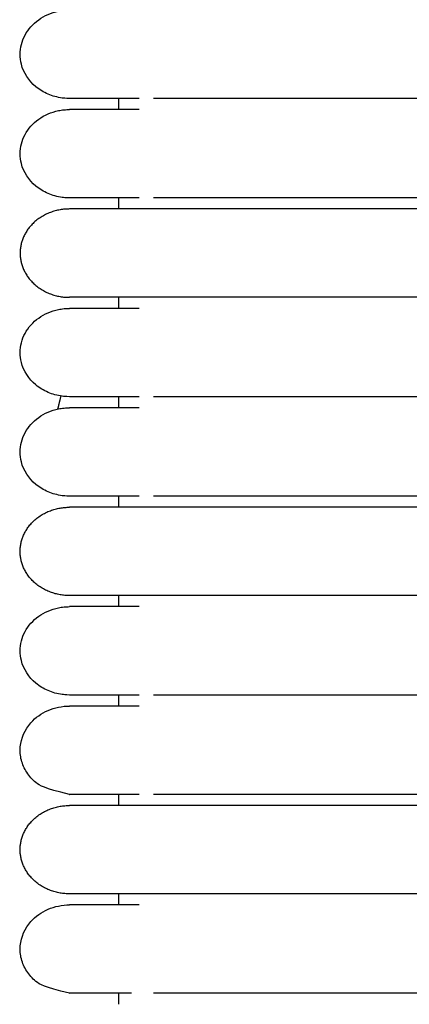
# Model space of a CAD drawing. Header units: millimetres. Extents: x -31695 to -19845, y -5614 to 7253.
# Tile 290 of 432: x -28383 to -28365, y 5368 to 5413. Entities that reach past the tile are written whole.
import ezdxf

# ---------------------------------------------------------------- set-up
doc = ezdxf.new("R2010")
doc.units = ezdxf.units.MM
doc.layers.add('2d', color=7, linetype='Continuous', true_color=0x000000)

msp = doc.modelspace()

# ---------------------------------------------------------------- linework, layer by layer
at = {"layer": '2d', "linetype": 'Continuous', "lineweight": -3}
for points, knots in [([(-28380.493, 5409.228), (-28380.682, 5409.234), (-28380.757, 5409.241), (-28380.831, 5409.251), (-28381.055, 5409.281), (-28381.273, 5409.342), (-28381.477, 5409.429), (-28381.68, 5409.517), (-28381.87, 5409.632), (-28382.035, 5409.77), (-28382.366, 5410.046), (-28382.602, 5410.412), (-28382.703, 5410.806), (-28382.779, 5411.102), (-28382.778, 5411.414), (-28382.703, 5411.71), (-28382.627, 5412.006), (-28382.477, 5412.287), (-28382.265, 5412.524), (-28382.054, 5412.761), (-28381.782, 5412.956), (-28381.476, 5413.087), (-28381.324, 5413.153), (-28381.163, 5413.204), (-28380.997, 5413.237), (-28380.915, 5413.254), (-28380.831, 5413.267), (-28380.705, 5413.28), (-28380.662, 5413.283), (-28380.588, 5413.286), (-28380.525, 5413.288), (-28380.493, 5413.288)], [23.44461, 23.44461, 23.44461, 23.44461, 23.445443, 23.445443, 23.445443, 24.04593, 24.04593, 24.04593, 24.646784, 24.646784, 24.646784, 25.861153, 25.861153, 25.861153, 26.766774, 26.766774, 26.766774, 27.671742, 27.671742, 27.671742, 28.577068, 28.577068, 28.577068, 29.026838, 29.026838, 29.026838, 29.266292, 29.266292, 29.386011, 29.386011, 29.475671, 29.475671, 29.475671, 29.475671]), ([(-28377.298, 5409.228), (-28378.073, 5409.228), (-28378.709, 5409.228), (-28379.203, 5409.228), (-28379.623, 5409.228), (-28379.939, 5409.228), (-28380.152, 5409.228), (-28380.366, 5409.228), (-28380.478, 5409.228), (-28380.493, 5409.228)], [0, 0, 0, 0, 8.585177, 8.585177, 8.585177, 15.830792, 15.830792, 15.830792, 22.971218, 22.971218, 22.971218, 22.971218]), ([(-28364.104, 5409.228), (-28364.332, 5409.228), (-28364.56, 5409.228), (-28364.788, 5409.228), (-28365.016, 5409.228), (-28365.244, 5409.228), (-28365.472, 5409.228), (-28365.7, 5409.228), (-28365.927, 5409.228), (-28366.154, 5409.228), (-28366.38, 5409.228), (-28366.606, 5409.228), (-28366.831, 5409.228), (-28367.056, 5409.228), (-28367.28, 5409.228), (-28367.503, 5409.228), (-28367.726, 5409.228), (-28367.947, 5409.228), (-28368.167, 5409.228), (-28368.386, 5409.228), (-28368.605, 5409.228), (-28368.821, 5409.228), (-28369.037, 5409.228), (-28369.251, 5409.228), (-28369.463, 5409.228), (-28369.676, 5409.228), (-28369.885, 5409.228), (-28370.091, 5409.228), (-28370.297, 5409.228), (-28370.499, 5409.228), (-28370.698, 5409.228), (-28370.896, 5409.228), (-28371.091, 5409.228), (-28371.282, 5409.228), (-28371.474, 5409.228), (-28371.661, 5409.228), (-28371.844, 5409.228), (-28372.028, 5409.228), (-28372.207, 5409.228), (-28372.383, 5409.228), (-28372.558, 5409.228), (-28372.73, 5409.228), (-28372.897, 5409.228), (-28373.064, 5409.228), (-28373.227, 5409.228), (-28373.385, 5409.228), (-28373.465, 5409.228), (-28373.543, 5409.228), (-28373.62, 5409.228), (-28373.697, 5409.228), (-28373.773, 5409.228), (-28373.9, 5409.228), (-28373.918, 5409.228), (-28373.936, 5409.228), (-28374.057, 5409.228), (-28374.127, 5409.228), (-28374.195, 5409.228), (-28374.264, 5409.228), (-28374.298, 5409.228), (-28374.331, 5409.228), (-28374.466, 5409.228), (-28374.499, 5409.228), (-28374.532, 5409.228), (-28374.664, 5409.228), (-28374.697, 5409.228), (-28374.729, 5409.228), (-28374.858, 5409.228), (-28374.89, 5409.228), (-28374.921, 5409.228), (-28375.047, 5409.228), (-28375.172, 5409.228), (-28375.293, 5409.228), (-28375.499, 5409.228), (-28375.528, 5409.228), (-28375.557, 5409.228), (-28375.671, 5409.228), (-28375.685, 5409.228), (-28375.699, 5409.228), (-28375.796, 5409.228), (-28375.81, 5409.228), (-28375.824, 5409.228), (-28375.918, 5409.228), (-28375.972, 5409.228), (-28376.024, 5409.228), (-28376.076, 5409.228), (-28376.128, 5409.228), (-28376.178, 5409.228), (-28376.642, 5409.228)], [0, 0, 0, 0, 0.643928, 0.643928, 0.643928, 1.289128, 1.289128, 1.289128, 1.935518, 1.935518, 1.935518, 2.582963, 2.582963, 2.582963, 3.231361, 3.231361, 3.231361, 3.880623, 3.880623, 3.880623, 4.530658, 4.530658, 4.530658, 5.181453, 5.181453, 5.181453, 5.831305, 5.831305, 5.831305, 6.475141, 6.475141, 6.475141, 7.113315, 7.113315, 7.113315, 7.745862, 7.745862, 7.745862, 8.372719, 8.372719, 8.372719, 8.99377, 8.99377, 8.99377, 9.608761, 9.608761, 9.608761, 9.913903, 9.913903, 9.913903, 10.288798, 10.288798, 10.288798, 10.503687, 10.503687, 10.503687, 10.791934, 10.791934, 10.791934, 11.082119, 11.082119, 11.082119, 11.374186, 11.374186, 11.374186, 11.66809, 11.66809, 11.66809, 11.963787, 11.963787, 11.963787, 12.710624, 12.710624, 12.710624, 13.012326, 13.012326, 13.012326, 13.239697, 13.239697, 13.239697, 13.467996, 13.467996, 13.467996, 13.773828, 13.773828, 13.773828, 14.081303, 14.081303, 14.081303, 14.081303]), ([(-28380.493, 5404.661), (-28380.682, 5404.667), (-28380.757, 5404.674), (-28380.831, 5404.684), (-28381.055, 5404.714), (-28381.273, 5404.774), (-28381.477, 5404.862), (-28381.68, 5404.95), (-28381.87, 5405.065), (-28382.035, 5405.203), (-28382.366, 5405.478), (-28382.602, 5405.844), (-28382.703, 5406.239), (-28382.779, 5406.535), (-28382.778, 5406.847), (-28382.703, 5407.143), (-28382.627, 5407.439), (-28382.477, 5407.719), (-28382.265, 5407.957), (-28382.054, 5408.194), (-28381.782, 5408.388), (-28381.476, 5408.52), (-28381.324, 5408.586), (-28381.163, 5408.636), (-28380.997, 5408.67), (-28380.915, 5408.687), (-28380.831, 5408.7), (-28380.705, 5408.712), (-28380.662, 5408.716), (-28380.588, 5408.719), (-28380.525, 5408.72), (-28380.493, 5408.721)], [23.445591, 23.445591, 23.445591, 23.445591, 23.445769, 23.445769, 23.445769, 24.046224, 24.046224, 24.046224, 24.647045, 24.647045, 24.647045, 25.861349, 25.861349, 25.861349, 26.766921, 26.766921, 26.766921, 27.67184, 27.67184, 27.67184, 28.577117, 28.577117, 28.577117, 29.026862, 29.026862, 29.026862, 29.266303, 29.266303, 29.386016, 29.386016, 29.475733, 29.475733, 29.475733, 29.475733]), ([(-28377.298, 5408.721), (-28378.075, 5408.721), (-28378.711, 5408.721), (-28379.203, 5408.721), (-28379.623, 5408.721), (-28379.938, 5408.721), (-28380.152, 5408.721), (-28380.366, 5408.721), (-28380.477, 5408.721), (-28380.493, 5408.721)], [0, 0, 0, 0, 8.649967, 8.649967, 8.649967, 15.950265, 15.950265, 15.950265, 23.14458, 23.14458, 23.14458, 23.14458]), ([(-28377.298, 5404.661), (-28378.073, 5404.661), (-28378.709, 5404.661), (-28379.203, 5404.661), (-28379.623, 5404.661), (-28379.939, 5404.661), (-28380.152, 5404.661), (-28380.366, 5404.661), (-28380.478, 5404.661), (-28380.493, 5404.661)], [0, 0, 0, 0, 8.585177, 8.585177, 8.585177, 15.830793, 15.830793, 15.830793, 22.971219, 22.971219, 22.971219, 22.971219]), ([(-28364.104, 5404.661), (-28364.33, 5404.661), (-28364.563, 5404.661), (-28364.789, 5404.661), (-28365.017, 5404.661), (-28365.245, 5404.661), (-28365.473, 5404.661), (-28365.7, 5404.661), (-28365.928, 5404.661), (-28366.155, 5404.661), (-28366.381, 5404.661), (-28366.607, 5404.661), (-28366.832, 5404.661), (-28367.058, 5404.661), (-28367.282, 5404.661), (-28367.504, 5404.661), (-28367.727, 5404.661), (-28367.949, 5404.661), (-28368.168, 5404.661), (-28368.388, 5404.661), (-28368.606, 5404.661), (-28368.823, 5404.661), (-28369.039, 5404.661), (-28369.254, 5404.661), (-28369.466, 5404.661), (-28369.679, 5404.661), (-28369.888, 5404.661), (-28370.094, 5404.661), (-28370.299, 5404.661), (-28370.502, 5404.661), (-28370.7, 5404.661), (-28370.899, 5404.661), (-28371.094, 5404.661), (-28371.285, 5404.661), (-28371.477, 5404.661), (-28371.664, 5404.661), (-28371.848, 5404.661), (-28372.031, 5404.661), (-28372.211, 5404.661), (-28372.386, 5404.661), (-28372.562, 5404.661), (-28372.733, 5404.661), (-28372.9, 5404.661), (-28372.984, 5404.661), (-28373.067, 5404.661), (-28373.148, 5404.661), (-28373.23, 5404.661), (-28373.31, 5404.661), (-28373.389, 5404.661), (-28373.548, 5404.661), (-28373.702, 5404.661), (-28373.957, 5404.661), (-28373.992, 5404.661), (-28374.027, 5404.661), (-28374.165, 5404.661), (-28374.199, 5404.661), (-28374.234, 5404.661), (-28374.344, 5404.661), (-28374.352, 5404.661), (-28374.361, 5404.661), (-28374.47, 5404.661), (-28374.537, 5404.661), (-28374.603, 5404.661), (-28374.668, 5404.661), (-28374.734, 5404.661), (-28374.798, 5404.661), (-28374.91, 5404.661), (-28374.926, 5404.661), (-28374.942, 5404.661), (-28375.052, 5404.661), (-28375.114, 5404.661), (-28375.176, 5404.661), (-28375.236, 5404.661), (-28375.297, 5404.661), (-28375.357, 5404.661), (-28375.504, 5404.661), (-28375.533, 5404.661), (-28375.562, 5404.661), (-28375.676, 5404.661), (-28375.69, 5404.661), (-28375.704, 5404.661), (-28375.801, 5404.661), (-28375.808, 5404.661), (-28375.815, 5404.661), (-28375.923, 5404.661), (-28375.977, 5404.661), (-28376.029, 5404.661), (-28376.081, 5404.661), (-28376.132, 5404.661), (-28376.183, 5404.661), (-28376.645, 5404.661)], [0, 0, 0, 0, 0.643982, 0.643982, 0.643982, 1.289239, 1.289239, 1.289239, 1.935675, 1.935675, 1.935675, 2.583174, 2.583174, 2.583174, 3.231626, 3.231626, 3.231626, 3.880936, 3.880936, 3.880936, 4.531032, 4.531032, 4.531032, 5.18189, 5.18189, 5.18189, 5.831805, 5.831805, 5.831805, 6.475705, 6.475705, 6.475705, 7.113928, 7.113928, 7.113928, 7.746533, 7.746533, 7.746533, 8.373449, 8.373449, 8.373449, 8.994549, 8.994549, 8.994549, 9.302829, 9.302829, 9.302829, 9.609569, 9.609569, 9.609569, 10.361203, 10.361203, 10.361203, 10.648483, 10.648483, 10.648483, 10.901463, 10.901463, 10.901463, 11.083061, 11.083061, 11.083061, 11.375145, 11.375145, 11.375145, 11.742826, 11.742826, 11.742826, 11.964775, 11.964775, 11.964775, 12.26224, 12.26224, 12.26224, 12.711655, 12.711655, 12.711655, 13.013372, 13.013372, 13.013372, 13.240753, 13.240753, 13.240753, 13.469063, 13.469063, 13.469063, 13.774914, 13.774914, 13.774914, 14.082408, 14.082408, 14.082408, 14.082408]), ([(-28380.493, 5395.526), (-28380.682, 5395.532), (-28380.757, 5395.539), (-28380.831, 5395.549), (-28381.055, 5395.579), (-28381.273, 5395.64), (-28381.477, 5395.727), (-28381.68, 5395.815), (-28381.87, 5395.93), (-28382.035, 5396.068), (-28382.366, 5396.343), (-28382.602, 5396.71), (-28382.703, 5397.104), (-28382.779, 5397.4), (-28382.778, 5397.712), (-28382.703, 5398.008), (-28382.627, 5398.304), (-28382.477, 5398.585), (-28382.265, 5398.822), (-28382.054, 5399.059), (-28381.782, 5399.253), (-28381.476, 5399.385), (-28381.324, 5399.451), (-28381.163, 5399.502), (-28380.997, 5399.535), (-28380.915, 5399.552), (-28380.831, 5399.565), (-28380.705, 5399.578), (-28380.662, 5399.581), (-28380.588, 5399.584), (-28380.525, 5399.585), (-28380.493, 5399.586)], [23.445542, 23.445542, 23.445542, 23.445542, 23.445752, 23.445752, 23.445752, 24.046209, 24.046209, 24.046209, 24.647032, 24.647032, 24.647032, 25.861339, 25.861339, 25.861339, 26.766913, 26.766913, 26.766913, 27.671835, 27.671835, 27.671835, 28.577115, 28.577115, 28.577115, 29.026861, 29.026861, 29.026861, 29.266302, 29.266302, 29.386016, 29.386016, 29.475733, 29.475733, 29.475733, 29.475733]), ([(-28377.298, 5399.586), (-28378.075, 5399.586), (-28378.711, 5399.586), (-28379.203, 5399.586), (-28379.623, 5399.586), (-28379.938, 5399.586), (-28380.152, 5399.586), (-28380.366, 5399.586), (-28380.477, 5399.586), (-28380.493, 5399.586)], [0, 0, 0, 0, 8.649967, 8.649967, 8.649967, 15.950265, 15.950265, 15.950265, 23.14458, 23.14458, 23.14458, 23.14458]), ([(-28377.298, 5395.526), (-28378.073, 5395.526), (-28378.709, 5395.526), (-28379.203, 5395.526), (-28379.623, 5395.526), (-28379.939, 5395.526), (-28380.152, 5395.526), (-28380.366, 5395.526), (-28380.478, 5395.526), (-28380.493, 5395.526)], [0, 0, 0, 0, 8.585178, 8.585178, 8.585178, 15.830794, 15.830794, 15.830794, 22.971221, 22.971221, 22.971221, 22.971221]), ([(-28364.104, 5395.526), (-28364.33, 5395.526), (-28364.563, 5395.526), (-28364.789, 5395.526), (-28365.017, 5395.526), (-28365.245, 5395.526), (-28365.473, 5395.526), (-28365.7, 5395.526), (-28365.928, 5395.526), (-28366.155, 5395.526), (-28366.381, 5395.526), (-28366.607, 5395.526), (-28366.832, 5395.526), (-28367.058, 5395.526), (-28367.282, 5395.526), (-28367.504, 5395.526), (-28367.727, 5395.526), (-28367.949, 5395.526), (-28368.168, 5395.526), (-28368.388, 5395.526), (-28368.606, 5395.526), (-28368.823, 5395.526), (-28369.039, 5395.526), (-28369.254, 5395.526), (-28369.466, 5395.526), (-28369.678, 5395.526), (-28369.887, 5395.526), (-28370.094, 5395.526), (-28370.299, 5395.526), (-28370.502, 5395.526), (-28370.7, 5395.526), (-28370.899, 5395.526), (-28371.094, 5395.526), (-28371.285, 5395.526), (-28371.476, 5395.526), (-28371.663, 5395.526), (-28371.848, 5395.526), (-28372.031, 5395.526), (-28372.211, 5395.526), (-28372.386, 5395.526), (-28372.562, 5395.526), (-28372.733, 5395.526), (-28372.9, 5395.526), (-28372.984, 5395.526), (-28373.067, 5395.526), (-28373.148, 5395.526), (-28373.229, 5395.526), (-28373.31, 5395.526), (-28373.389, 5395.526), (-28373.547, 5395.526), (-28373.701, 5395.526), (-28373.957, 5395.526), (-28373.992, 5395.526), (-28374.027, 5395.526), (-28374.165, 5395.526), (-28374.199, 5395.526), (-28374.234, 5395.526), (-28374.344, 5395.526), (-28374.352, 5395.526), (-28374.361, 5395.526), (-28374.47, 5395.526), (-28374.537, 5395.526), (-28374.603, 5395.526), (-28374.668, 5395.526), (-28374.734, 5395.526), (-28374.798, 5395.526), (-28374.91, 5395.526), (-28374.926, 5395.526), (-28374.942, 5395.526), (-28375.052, 5395.526), (-28375.114, 5395.526), (-28375.176, 5395.526), (-28375.236, 5395.526), (-28375.297, 5395.526), (-28375.357, 5395.526), (-28375.504, 5395.526), (-28375.533, 5395.526), (-28375.562, 5395.526), (-28375.676, 5395.526), (-28375.69, 5395.526), (-28375.704, 5395.526), (-28375.801, 5395.526), (-28375.808, 5395.526), (-28375.815, 5395.526), (-28375.923, 5395.526), (-28375.977, 5395.526), (-28376.029, 5395.526), (-28376.081, 5395.526), (-28376.132, 5395.526), (-28376.183, 5395.526), (-28376.645, 5395.526)], [0, 0, 0, 0, 0.643982, 0.643982, 0.643982, 1.289239, 1.289239, 1.289239, 1.935675, 1.935675, 1.935675, 2.583174, 2.583174, 2.583174, 3.231625, 3.231625, 3.231625, 3.880936, 3.880936, 3.880936, 4.531032, 4.531032, 4.531032, 5.18189, 5.18189, 5.18189, 5.831805, 5.831805, 5.831805, 6.475705, 6.475705, 6.475705, 7.113928, 7.113928, 7.113928, 7.746533, 7.746533, 7.746533, 8.373448, 8.373448, 8.373448, 8.994549, 8.994549, 8.994549, 9.302829, 9.302829, 9.302829, 9.609569, 9.609569, 9.609569, 10.361203, 10.361203, 10.361203, 10.648483, 10.648483, 10.648483, 10.901462, 10.901462, 10.901462, 11.083061, 11.083061, 11.083061, 11.375145, 11.375145, 11.375145, 11.742825, 11.742825, 11.742825, 11.964774, 11.964774, 11.964774, 12.26224, 12.26224, 12.26224, 12.711655, 12.711655, 12.711655, 13.013372, 13.013372, 13.013372, 13.240752, 13.240752, 13.240752, 13.469063, 13.469063, 13.469063, 13.774913, 13.774913, 13.774913, 14.082408, 14.082408, 14.082408, 14.082408]), ([(-28380.493, 5390.959), (-28380.682, 5390.965), (-28380.757, 5390.972), (-28380.831, 5390.982), (-28381.055, 5391.012), (-28381.273, 5391.072), (-28381.477, 5391.16), (-28381.68, 5391.248), (-28381.87, 5391.363), (-28382.035, 5391.501), (-28382.366, 5391.776), (-28382.602, 5392.142), (-28382.703, 5392.537), (-28382.779, 5392.833), (-28382.778, 5393.145), (-28382.703, 5393.441), (-28382.627, 5393.737), (-28382.477, 5394.017), (-28382.265, 5394.255), (-28382.054, 5394.492), (-28381.782, 5394.686), (-28381.476, 5394.818), (-28381.324, 5394.884), (-28381.163, 5394.934), (-28380.997, 5394.968), (-28380.915, 5394.985), (-28380.831, 5394.998), (-28380.705, 5395.01), (-28380.662, 5395.014), (-28380.588, 5395.017), (-28380.525, 5395.018), (-28380.493, 5395.019)], [23.445449, 23.445449, 23.445449, 23.445449, 23.445721, 23.445721, 23.445721, 24.046181, 24.046181, 24.046181, 24.647007, 24.647007, 24.647007, 25.86132, 25.86132, 25.86132, 26.766899, 26.766899, 26.766899, 27.671825, 27.671825, 27.671825, 28.57711, 28.57711, 28.57711, 29.026858, 29.026858, 29.026858, 29.266301, 29.266301, 29.386015, 29.386015, 29.475734, 29.475734, 29.475734, 29.475734]), ([(-28377.298, 5395.019), (-28378.075, 5395.019), (-28378.711, 5395.019), (-28379.203, 5395.019), (-28379.623, 5395.019), (-28379.938, 5395.019), (-28380.152, 5395.019), (-28380.366, 5395.019), (-28380.477, 5395.019), (-28380.493, 5395.019)], [0, 0, 0, 0, 8.649967, 8.649967, 8.649967, 15.950265, 15.950265, 15.950265, 23.14458, 23.14458, 23.14458, 23.14458]), ([(-28377.298, 5390.959), (-28378.073, 5390.959), (-28378.709, 5390.959), (-28379.203, 5390.959), (-28379.623, 5390.959), (-28379.939, 5390.959), (-28380.152, 5390.959), (-28380.366, 5390.959), (-28380.478, 5390.959), (-28380.493, 5390.959)], [0, 0, 0, 0, 8.585178, 8.585178, 8.585178, 15.830794, 15.830794, 15.830794, 22.971222, 22.971222, 22.971222, 22.971222]), ([(-28364.104, 5390.959), (-28364.33, 5390.959), (-28364.563, 5390.959), (-28364.789, 5390.959), (-28365.017, 5390.959), (-28365.245, 5390.959), (-28365.473, 5390.959), (-28365.7, 5390.959), (-28365.928, 5390.959), (-28366.155, 5390.959), (-28366.381, 5390.959), (-28366.607, 5390.959), (-28366.832, 5390.959), (-28367.058, 5390.959), (-28367.282, 5390.959), (-28367.504, 5390.959), (-28367.727, 5390.959), (-28367.949, 5390.959), (-28368.168, 5390.959), (-28368.388, 5390.959), (-28368.607, 5390.959), (-28368.823, 5390.959), (-28369.039, 5390.959), (-28369.254, 5390.959), (-28369.466, 5390.959), (-28369.678, 5390.959), (-28369.887, 5390.959), (-28370.094, 5390.959), (-28370.299, 5390.959), (-28370.502, 5390.959), (-28370.7, 5390.959), (-28370.899, 5390.959), (-28371.094, 5390.959), (-28371.285, 5390.959), (-28371.476, 5390.959), (-28371.663, 5390.959), (-28371.848, 5390.959), (-28372.031, 5390.959), (-28372.211, 5390.959), (-28372.386, 5390.959), (-28372.562, 5390.959), (-28372.733, 5390.959), (-28372.9, 5390.959), (-28372.984, 5390.959), (-28373.066, 5390.959), (-28373.148, 5390.959), (-28373.229, 5390.959), (-28373.31, 5390.959), (-28373.389, 5390.959), (-28373.547, 5390.959), (-28373.701, 5390.959), (-28373.957, 5390.959), (-28373.992, 5390.959), (-28374.027, 5390.959), (-28374.165, 5390.959), (-28374.2, 5390.959), (-28374.234, 5390.959), (-28374.344, 5390.959), (-28374.352, 5390.959), (-28374.361, 5390.959), (-28374.47, 5390.959), (-28374.537, 5390.959), (-28374.603, 5390.959), (-28374.668, 5390.959), (-28374.734, 5390.959), (-28374.798, 5390.959), (-28374.91, 5390.959), (-28374.926, 5390.959), (-28374.942, 5390.959), (-28375.052, 5390.959), (-28375.114, 5390.959), (-28375.176, 5390.959), (-28375.236, 5390.959), (-28375.297, 5390.959), (-28375.357, 5390.959), (-28375.504, 5390.959), (-28375.533, 5390.959), (-28375.562, 5390.959), (-28375.676, 5390.959), (-28375.69, 5390.959), (-28375.704, 5390.959), (-28375.801, 5390.959), (-28375.808, 5390.959), (-28375.815, 5390.959), (-28375.923, 5390.959), (-28375.977, 5390.959), (-28376.029, 5390.959), (-28376.081, 5390.959), (-28376.132, 5390.959), (-28376.183, 5390.959), (-28376.645, 5390.959)], [0, 0, 0, 0, 0.643982, 0.643982, 0.643982, 1.289239, 1.289239, 1.289239, 1.935675, 1.935675, 1.935675, 2.583174, 2.583174, 2.583174, 3.231626, 3.231626, 3.231626, 3.880937, 3.880937, 3.880937, 4.531033, 4.531033, 4.531033, 5.181891, 5.181891, 5.181891, 5.831806, 5.831806, 5.831806, 6.475706, 6.475706, 6.475706, 7.113929, 7.113929, 7.113929, 7.746534, 7.746534, 7.746534, 8.37345, 8.37345, 8.37345, 8.99455, 8.99455, 8.99455, 9.30283, 9.30283, 9.30283, 9.609571, 9.609571, 9.609571, 10.361205, 10.361205, 10.361205, 10.648484, 10.648484, 10.648484, 10.901464, 10.901464, 10.901464, 11.083063, 11.083063, 11.083063, 11.375146, 11.375146, 11.375146, 11.742827, 11.742827, 11.742827, 11.964776, 11.964776, 11.964776, 12.262241, 12.262241, 12.262241, 12.711657, 12.711657, 12.711657, 13.013374, 13.013374, 13.013374, 13.240754, 13.240754, 13.240754, 13.469064, 13.469064, 13.469064, 13.774915, 13.774915, 13.774915, 14.08241, 14.08241, 14.08241, 14.08241]), ([(-28380.493, 5381.824), (-28380.682, 5381.83), (-28380.757, 5381.837), (-28380.831, 5381.847), (-28381.055, 5381.877), (-28381.273, 5381.938), (-28381.477, 5382.025), (-28381.68, 5382.113), (-28381.87, 5382.228), (-28382.035, 5382.366), (-28382.366, 5382.641), (-28382.602, 5383.008), (-28382.703, 5383.402), (-28382.779, 5383.698), (-28382.778, 5384.01), (-28382.703, 5384.306), (-28382.627, 5384.602), (-28382.477, 5384.883), (-28382.265, 5385.12), (-28382.054, 5385.357), (-28381.782, 5385.551), (-28381.476, 5385.683), (-28381.324, 5385.749), (-28381.163, 5385.799), (-28380.997, 5385.833), (-28380.915, 5385.85), (-28380.831, 5385.863), (-28380.705, 5385.876), (-28380.662, 5385.879), (-28380.588, 5385.882), (-28380.525, 5385.883), (-28380.493, 5385.884)], [22.984213, 22.984213, 22.984213, 22.984213, 23.191801, 23.191801, 23.191801, 23.815965, 23.815965, 23.815965, 24.44051, 24.44051, 24.44051, 25.70276, 25.70276, 25.70276, 26.644088, 26.644088, 26.644088, 27.584738, 27.584738, 27.584738, 28.52576, 28.52576, 28.52576, 28.993263, 28.993263, 28.993263, 29.242158, 29.242158, 29.366598, 29.366598, 29.459858, 29.459858, 29.459858, 29.459858]), ([(-28377.298, 5385.884), (-28378.075, 5385.884), (-28378.711, 5385.884), (-28379.203, 5385.884), (-28379.623, 5385.884), (-28379.938, 5385.884), (-28380.152, 5385.884), (-28380.366, 5385.884), (-28380.477, 5385.884), (-28380.493, 5385.884)], [0, 0, 0, 0, 8.649967, 8.649967, 8.649967, 15.950265, 15.950265, 15.950265, 23.14458, 23.14458, 23.14458, 23.14458]), ([(-28377.298, 5381.824), (-28378.073, 5381.824), (-28378.709, 5381.824), (-28379.203, 5381.824), (-28379.623, 5381.824), (-28379.939, 5381.824), (-28380.152, 5381.824), (-28380.366, 5381.824), (-28380.478, 5381.824), (-28380.493, 5381.824)], [0, 0, 0, 0, 8.585179, 8.585179, 8.585179, 15.830796, 15.830796, 15.830796, 22.971224, 22.971224, 22.971224, 22.971224]), ([(-28364.104, 5381.824), (-28364.33, 5381.824), (-28364.563, 5381.824), (-28364.789, 5381.824), (-28365.017, 5381.824), (-28365.245, 5381.824), (-28365.473, 5381.824), (-28365.7, 5381.824), (-28365.928, 5381.824), (-28366.155, 5381.824), (-28366.381, 5381.824), (-28366.607, 5381.824), (-28366.832, 5381.824), (-28367.058, 5381.824), (-28367.282, 5381.824), (-28367.504, 5381.824), (-28367.727, 5381.824), (-28367.949, 5381.824), (-28368.168, 5381.824), (-28368.388, 5381.824), (-28368.606, 5381.824), (-28368.823, 5381.824), (-28369.039, 5381.824), (-28369.254, 5381.824), (-28369.466, 5381.824), (-28369.678, 5381.824), (-28369.887, 5381.824), (-28370.094, 5381.824), (-28370.299, 5381.824), (-28370.502, 5381.824), (-28370.7, 5381.824), (-28370.899, 5381.824), (-28371.094, 5381.824), (-28371.285, 5381.824), (-28371.476, 5381.824), (-28371.663, 5381.824), (-28371.848, 5381.824), (-28372.031, 5381.824), (-28372.211, 5381.824), (-28372.386, 5381.824), (-28372.561, 5381.824), (-28372.732, 5381.824), (-28372.9, 5381.824), (-28373.067, 5381.824), (-28373.23, 5381.824), (-28373.389, 5381.824), (-28373.468, 5381.824), (-28373.547, 5381.824), (-28373.624, 5381.824), (-28373.701, 5381.824), (-28373.777, 5381.824), (-28373.957, 5381.824), (-28373.992, 5381.824), (-28374.027, 5381.824), (-28374.165, 5381.824), (-28374.199, 5381.824), (-28374.234, 5381.824), (-28374.319, 5381.824), (-28374.336, 5381.824), (-28374.352, 5381.824), (-28374.47, 5381.824), (-28374.503, 5381.824), (-28374.537, 5381.824), (-28374.668, 5381.824), (-28374.734, 5381.824), (-28374.798, 5381.824), (-28374.91, 5381.824), (-28374.926, 5381.824), (-28374.942, 5381.824), (-28375.052, 5381.824), (-28375.114, 5381.824), (-28375.176, 5381.824), (-28375.236, 5381.824), (-28375.297, 5381.824), (-28375.357, 5381.824), (-28375.504, 5381.824), (-28375.533, 5381.824), (-28375.562, 5381.824), (-28375.676, 5381.824), (-28375.69, 5381.824), (-28375.704, 5381.824), (-28375.801, 5381.824), (-28375.808, 5381.824), (-28375.815, 5381.824), (-28375.923, 5381.824), (-28375.977, 5381.824), (-28376.029, 5381.824), (-28376.081, 5381.824), (-28376.132, 5381.824), (-28376.183, 5381.824), (-28376.645, 5381.824)], [0, 0, 0, 0, 0.643982, 0.643982, 0.643982, 1.289239, 1.289239, 1.289239, 1.935675, 1.935675, 1.935675, 2.583174, 2.583174, 2.583174, 3.231626, 3.231626, 3.231626, 3.880937, 3.880937, 3.880937, 4.531033, 4.531033, 4.531033, 5.181891, 5.181891, 5.181891, 5.831806, 5.831806, 5.831806, 6.475706, 6.475706, 6.475706, 7.113929, 7.113929, 7.113929, 7.746534, 7.746534, 7.746534, 8.37345, 8.37345, 8.37345, 8.99455, 8.99455, 8.99455, 9.609605, 9.609605, 9.609605, 9.914769, 9.914769, 9.914769, 10.361204, 10.361204, 10.361204, 10.648484, 10.648484, 10.648484, 10.865233, 10.865233, 10.865233, 11.083062, 11.083062, 11.083062, 11.375144, 11.375144, 11.375144, 11.742824, 11.742824, 11.742824, 11.964773, 11.964773, 11.964773, 12.262238, 12.262238, 12.262238, 12.711654, 12.711654, 12.711654, 13.013371, 13.013371, 13.013371, 13.240751, 13.240751, 13.240751, 13.469061, 13.469061, 13.469061, 13.774912, 13.774912, 13.774912, 14.082406, 14.082406, 14.082406, 14.082406]), ([(-28380.488, 5377.257), (-28381.68, 5377.545), (-28381.869, 5377.661), (-28382.035, 5377.799), (-28382.2, 5377.936), (-28382.343, 5378.096), (-28382.456, 5378.272), (-28382.569, 5378.447), (-28382.652, 5378.638), (-28382.703, 5378.835), (-28382.753, 5379.032), (-28382.771, 5379.237), (-28382.754, 5379.439), (-28382.72, 5379.842), (-28382.547, 5380.236), (-28382.266, 5380.553), (-28382.054, 5380.79), (-28381.782, 5380.984), (-28381.476, 5381.116), (-28381.171, 5381.247), (-28380.832, 5381.317), (-28380.493, 5381.317)], [27.520765, 27.520765, 27.520765, 27.520765, 29.220799, 29.220799, 29.220799, 30.919981, 30.919981, 30.919981, 32.619451, 32.619451, 32.619451, 34.31973, 34.31973, 34.31973, 37.755656, 37.755656, 37.755656, 40.317792, 40.317792, 40.317792, 42.878079, 42.878079, 42.878079, 42.878079]), ([(-28377.298, 5381.317), (-28378.075, 5381.317), (-28378.711, 5381.317), (-28379.203, 5381.317), (-28379.623, 5381.317), (-28379.939, 5381.317), (-28380.152, 5381.317), (-28380.366, 5381.317), (-28380.478, 5381.317), (-28380.493, 5381.317)], [0, 0, 0, 0, 8.64999, 8.64999, 8.64999, 15.950307, 15.950307, 15.950307, 23.144641, 23.144641, 23.144641, 23.144641]), ([(-28377.299, 5377.257), (-28378.073, 5377.257), (-28378.707, 5377.257), (-28379.198, 5377.257), (-28379.617, 5377.257), (-28379.933, 5377.257), (-28380.147, 5377.257), (-28380.361, 5377.257), (-28380.472, 5377.257), (-28380.487, 5377.257)], [0.021127, 0.021127, 0.021127, 0.021127, 8.582814, 8.582814, 8.582814, 15.826694, 15.826694, 15.826694, 22.965409, 22.965409, 22.965409, 22.965409]), ([(-28364.104, 5377.257), (-28364.33, 5377.257), (-28364.563, 5377.257), (-28364.789, 5377.257), (-28365.017, 5377.257), (-28365.245, 5377.257), (-28365.473, 5377.257), (-28365.7, 5377.257), (-28365.928, 5377.257), (-28366.155, 5377.257), (-28366.381, 5377.257), (-28366.607, 5377.257), (-28366.832, 5377.257), (-28367.058, 5377.257), (-28367.282, 5377.257), (-28367.504, 5377.257), (-28367.727, 5377.257), (-28367.949, 5377.257), (-28368.168, 5377.257), (-28368.388, 5377.257), (-28368.606, 5377.257), (-28368.823, 5377.257), (-28369.039, 5377.257), (-28369.254, 5377.257), (-28369.466, 5377.257), (-28369.679, 5377.257), (-28369.888, 5377.257), (-28370.094, 5377.257), (-28370.299, 5377.257), (-28370.502, 5377.257), (-28370.7, 5377.257), (-28370.899, 5377.257), (-28371.094, 5377.257), (-28371.285, 5377.257), (-28371.477, 5377.257), (-28371.664, 5377.257), (-28371.848, 5377.257), (-28372.031, 5377.257), (-28372.211, 5377.257), (-28372.386, 5377.257), (-28372.562, 5377.257), (-28372.733, 5377.257), (-28372.9, 5377.257), (-28373.068, 5377.257), (-28373.231, 5377.257), (-28373.389, 5377.257), (-28373.468, 5377.257), (-28373.547, 5377.257), (-28373.624, 5377.257), (-28373.701, 5377.257), (-28373.777, 5377.257), (-28373.957, 5377.257), (-28373.992, 5377.257), (-28374.027, 5377.257), (-28374.165, 5377.257), (-28374.199, 5377.257), (-28374.234, 5377.257), (-28374.319, 5377.257), (-28374.336, 5377.257), (-28374.352, 5377.257), (-28374.47, 5377.257), (-28374.503, 5377.257), (-28374.537, 5377.257), (-28374.668, 5377.257), (-28374.734, 5377.257), (-28374.798, 5377.257), (-28374.91, 5377.257), (-28374.926, 5377.257), (-28374.942, 5377.257), (-28375.052, 5377.257), (-28375.114, 5377.257), (-28375.176, 5377.257), (-28375.236, 5377.257), (-28375.297, 5377.257), (-28375.357, 5377.257), (-28375.504, 5377.257), (-28375.533, 5377.257), (-28375.562, 5377.257), (-28375.676, 5377.257), (-28375.69, 5377.257), (-28375.704, 5377.257), (-28375.801, 5377.257), (-28375.808, 5377.257), (-28375.815, 5377.257), (-28375.923, 5377.257), (-28375.977, 5377.257), (-28376.029, 5377.257), (-28376.081, 5377.257), (-28376.132, 5377.257), (-28376.183, 5377.257), (-28376.645, 5377.257)], [0, 0, 0, 0, 0.643982, 0.643982, 0.643982, 1.289239, 1.289239, 1.289239, 1.935675, 1.935675, 1.935675, 2.583174, 2.583174, 2.583174, 3.231626, 3.231626, 3.231626, 3.880936, 3.880936, 3.880936, 4.531033, 4.531033, 4.531033, 5.181891, 5.181891, 5.181891, 5.831806, 5.831806, 5.831806, 6.475706, 6.475706, 6.475706, 7.113929, 7.113929, 7.113929, 7.746534, 7.746534, 7.746534, 8.373449, 8.373449, 8.373449, 8.994549, 8.994549, 8.994549, 9.609605, 9.609605, 9.609605, 9.914768, 9.914768, 9.914768, 10.361203, 10.361203, 10.361203, 10.648483, 10.648483, 10.648483, 10.865232, 10.865232, 10.865232, 11.083062, 11.083062, 11.083062, 11.375144, 11.375144, 11.375144, 11.742824, 11.742824, 11.742824, 11.964773, 11.964773, 11.964773, 12.262238, 12.262238, 12.262238, 12.711653, 12.711653, 12.711653, 13.01337, 13.01337, 13.01337, 13.240751, 13.240751, 13.240751, 13.469061, 13.469061, 13.469061, 13.774912, 13.774912, 13.774912, 14.082406, 14.082406, 14.082406, 14.082406]), ([(-28380.488, 5368.122), (-28381.68, 5368.41), (-28381.869, 5368.526), (-28382.035, 5368.664), (-28382.2, 5368.802), (-28382.343, 5368.961), (-28382.456, 5369.137), (-28382.569, 5369.312), (-28382.652, 5369.503), (-28382.703, 5369.7), (-28382.753, 5369.898), (-28382.771, 5370.102), (-28382.754, 5370.304), (-28382.72, 5370.707), (-28382.547, 5371.101), (-28382.266, 5371.418), (-28382.054, 5371.655), (-28381.782, 5371.849), (-28381.476, 5371.981), (-28381.171, 5372.113), (-28380.832, 5372.182), (-28380.493, 5372.182)], [27.520766, 27.520766, 27.520766, 27.520766, 29.2208, 29.2208, 29.2208, 30.919981, 30.919981, 30.919981, 32.619451, 32.619451, 32.619451, 34.31973, 34.31973, 34.31973, 37.755656, 37.755656, 37.755656, 40.317792, 40.317792, 40.317792, 42.878079, 42.878079, 42.878079, 42.878079]), ([(-28377.298, 5372.182), (-28378.075, 5372.182), (-28378.711, 5372.182), (-28379.203, 5372.182), (-28379.623, 5372.182), (-28379.939, 5372.182), (-28380.152, 5372.182), (-28380.366, 5372.182), (-28380.478, 5372.182), (-28380.493, 5372.182)], [0, 0, 0, 0, 8.64999, 8.64999, 8.64999, 15.950307, 15.950307, 15.950307, 23.144641, 23.144641, 23.144641, 23.144641]), ([(-28377.644, 5368.122), (-28378.264, 5368.122), (-28378.782, 5368.122), (-28379.198, 5368.122), (-28379.617, 5368.122), (-28379.933, 5368.122), (-28380.147, 5368.122), (-28380.361, 5368.122), (-28380.472, 5368.122), (-28380.487, 5368.122)], [1.313065, 1.313065, 1.313065, 1.313065, 8.570473, 8.570473, 8.570473, 15.820569, 15.820569, 15.820569, 22.96541, 22.96541, 22.96541, 22.96541]), ([(-28364.104, 5368.122), (-28364.33, 5368.122), (-28364.563, 5368.122), (-28364.789, 5368.122), (-28365.017, 5368.122), (-28365.245, 5368.122), (-28365.473, 5368.122), (-28365.7, 5368.122), (-28365.928, 5368.122), (-28366.155, 5368.122), (-28366.381, 5368.122), (-28366.607, 5368.122), (-28366.832, 5368.122), (-28367.058, 5368.122), (-28367.282, 5368.122), (-28367.504, 5368.122), (-28367.727, 5368.122), (-28367.949, 5368.122), (-28368.168, 5368.122), (-28368.388, 5368.122), (-28368.606, 5368.122), (-28368.823, 5368.122), (-28369.039, 5368.122), (-28369.254, 5368.122), (-28369.466, 5368.122), (-28369.679, 5368.122), (-28369.888, 5368.122), (-28370.094, 5368.122), (-28370.299, 5368.122), (-28370.502, 5368.122), (-28370.7, 5368.122), (-28370.899, 5368.122), (-28371.094, 5368.122), (-28371.285, 5368.122), (-28371.477, 5368.122), (-28371.664, 5368.122), (-28371.848, 5368.122), (-28372.031, 5368.122), (-28372.211, 5368.122), (-28372.386, 5368.122), (-28372.562, 5368.122), (-28372.733, 5368.122), (-28372.9, 5368.122), (-28373.068, 5368.122), (-28373.231, 5368.122), (-28373.389, 5368.122), (-28373.468, 5368.122), (-28373.547, 5368.122), (-28373.624, 5368.122), (-28373.701, 5368.122), (-28373.777, 5368.122), (-28373.957, 5368.122), (-28373.992, 5368.122), (-28374.027, 5368.122), (-28374.165, 5368.122), (-28374.199, 5368.122), (-28374.234, 5368.122), (-28374.319, 5368.122), (-28374.336, 5368.122), (-28374.352, 5368.122), (-28374.47, 5368.122), (-28374.503, 5368.122), (-28374.537, 5368.122), (-28374.668, 5368.122), (-28374.734, 5368.122), (-28374.798, 5368.122), (-28374.91, 5368.122), (-28374.926, 5368.122), (-28374.942, 5368.122), (-28375.052, 5368.122), (-28375.114, 5368.122), (-28375.176, 5368.122), (-28375.236, 5368.122), (-28375.297, 5368.122), (-28375.357, 5368.122), (-28375.504, 5368.122), (-28375.533, 5368.122), (-28375.562, 5368.122), (-28375.676, 5368.122), (-28375.69, 5368.122), (-28375.704, 5368.122), (-28375.801, 5368.122), (-28375.808, 5368.122), (-28375.815, 5368.122), (-28375.923, 5368.122), (-28375.977, 5368.122), (-28376.029, 5368.122), (-28376.081, 5368.122), (-28376.132, 5368.122), (-28376.183, 5368.122), (-28376.645, 5368.122)], [0, 0, 0, 0, 0.643982, 0.643982, 0.643982, 1.289239, 1.289239, 1.289239, 1.935675, 1.935675, 1.935675, 2.583174, 2.583174, 2.583174, 3.231626, 3.231626, 3.231626, 3.880936, 3.880936, 3.880936, 4.531033, 4.531033, 4.531033, 5.181891, 5.181891, 5.181891, 5.831806, 5.831806, 5.831806, 6.475705, 6.475705, 6.475705, 7.113929, 7.113929, 7.113929, 7.746534, 7.746534, 7.746534, 8.373449, 8.373449, 8.373449, 8.994549, 8.994549, 8.994549, 9.609605, 9.609605, 9.609605, 9.914768, 9.914768, 9.914768, 10.361203, 10.361203, 10.361203, 10.648483, 10.648483, 10.648483, 10.865232, 10.865232, 10.865232, 11.083061, 11.083061, 11.083061, 11.375144, 11.375144, 11.375144, 11.742824, 11.742824, 11.742824, 11.964773, 11.964773, 11.964773, 12.262238, 12.262238, 12.262238, 12.711653, 12.711653, 12.711653, 13.01337, 13.01337, 13.01337, 13.24075, 13.24075, 13.24075, 13.469061, 13.469061, 13.469061, 13.774911, 13.774911, 13.774911, 14.082406, 14.082406, 14.082406, 14.082406])]:
    msp.add_open_spline(points, degree=3, knots=knots, dxfattribs=at)
for points, weights in [([(-28382.513, 5410.337), (-28382.513, 5410.337), (-28382.514, 5410.338)], [0.874965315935, 0.875026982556, 0.875088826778]), ([(-28380.493, 5409.228), (-28380.493, 5409.228), (-28380.493, 5409.228)], [0.999505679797, 0.999752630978, 1]), ([(-28380.493, 5408.721), (-28380.493, 5408.721), (-28380.493, 5408.721)], [1, 0.999577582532, 0.999156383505]), ([(-28382.513, 5405.769), (-28382.513, 5405.77), (-28382.514, 5405.771)], [0.874965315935, 0.875026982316, 0.875088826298]), ([(-28380.493, 5404.661), (-28380.493, 5404.661), (-28380.493, 5404.661)], [0.998805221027, 0.999401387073, 1]), ([(-28377.298, 5404.153), (-28380.493, 5404.153), (-28380.493, 5404.153)], [0.919067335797, 0.951503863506, 1]), ([(-28377.298, 5400.094), (-28380.493, 5400.094), (-28380.493, 5400.094)], [0.919067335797, 0.951503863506, 1]), ([(-28381.027, 5394.962), (-28380.956, 5395.259), (-28380.882, 5395.556)], [0.928048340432, 0.926858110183, 0.925686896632]), ([(-28382.513, 5392.067), (-28382.513, 5392.068), (-28382.514, 5392.069)], [0.874965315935, 0.875026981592, 0.875088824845]), ([(-28377.298, 5390.451), (-28380.493, 5390.451), (-28380.493, 5390.451)], [0.919067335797, 0.951503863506, 1]), ([(-28377.298, 5386.392), (-28380.493, 5386.392), (-28380.493, 5386.392)], [0.919067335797, 0.951503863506, 1]), ([(-28377.298, 5376.749), (-28380.493, 5376.749), (-28380.493, 5376.749)], [0.919067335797, 0.951503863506, 1]), ([(-28377.298, 5372.69), (-28380.493, 5372.69), (-28380.493, 5372.69)], [0.919067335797, 0.951503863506, 1])]:
    msp.add_rational_spline(points, weights, degree=2, dxfattribs=at)
for points, degree in [([(-28378.226, 5408.721), (-28378.226, 5408.975), (-28378.226, 5409.228)], 2), ([(-28378.226, 5404.153), (-28378.226, 5404.407), (-28378.226, 5404.661)], 2), ([(-28378.226, 5399.586), (-28378.226, 5399.84), (-28378.226, 5400.094)], 2), ([(-28378.226, 5395.019), (-28378.226, 5395.273), (-28378.226, 5395.526)], 2), ([(-28378.226, 5390.451), (-28378.226, 5390.705), (-28378.226, 5390.959)], 2), ([(-28378.226, 5385.884), (-28378.226, 5386.138), (-28378.226, 5386.392)], 2), ([(-28378.226, 5381.317), (-28378.226, 5381.571), (-28378.226, 5381.824)], 2), ([(-28380.488, 5377.257), (-28380.488, 5377.257), (-28380.488, 5377.257), (-28380.487, 5377.257)], 3), ([(-28378.226, 5376.749), (-28378.226, 5377.003), (-28378.226, 5377.257)], 2), ([(-28378.226, 5372.182), (-28378.226, 5372.436), (-28378.226, 5372.69)], 2), ([(-28380.488, 5368.122), (-28380.488, 5368.122), (-28380.488, 5368.122), (-28380.487, 5368.122)], 3), ([(-28378.226, 5367.615), (-28378.226, 5367.869), (-28378.226, 5368.122)], 2)]:
    msp.add_open_spline(points, degree=degree, dxfattribs=at)
for points, weights, knots in [([(-28380.493, 5404.153), (-28382.76, 5404.153), (-28382.76, 5402.124), (-28382.76, 5400.094), (-28380.493, 5400.094)], [1, 0.707106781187, 1, 0.707106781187, 1], [9.424778, 9.424778, 9.424778, 12.566371, 12.566371, 15.707963, 15.707963, 15.707963]), ([(-28364.104, 5404.153), (-28369.737, 5404.153), (-28373.721, 5404.153), (-28376.385, 5404.153), (-28377.298, 5404.153)], [1, 0.853553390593, 0.853553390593, 0.853553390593, 0.919067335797], [0, 0, 0, 9.941125, 9.941125, 16.590224, 16.590224, 16.590224]), ([(-28364.104, 5400.094), (-28369.737, 5400.094), (-28373.721, 5400.094), (-28376.385, 5400.094), (-28377.298, 5400.094)], [1, 0.853553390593, 0.853553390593, 0.853553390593, 0.919067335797], [0, 0, 0, 9.941125, 9.941125, 16.590224, 16.590224, 16.590224]), ([(-28380.493, 5386.392), (-28382.76, 5386.392), (-28382.76, 5388.421), (-28382.76, 5390.451), (-28380.493, 5390.451)], [1, 0.707106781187, 1, 0.707106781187, 1], [0, 0, 0, 1.570796, 1.570796, 3.141593, 3.141593, 3.141593]), ([(-28364.104, 5390.451), (-28369.737, 5390.451), (-28373.721, 5390.451), (-28376.385, 5390.451), (-28377.298, 5390.451)], [1, 0.853553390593, 0.853553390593, 0.853553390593, 0.919067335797], [0, 0, 0, 9.941125, 9.941125, 16.590224, 16.590224, 16.590224]), ([(-28364.104, 5386.392), (-28369.737, 5386.392), (-28373.721, 5386.392), (-28376.385, 5386.392), (-28377.298, 5386.392)], [1, 0.853553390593, 0.853553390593, 0.853553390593, 0.919067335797], [0, 0, 0, 9.941125, 9.941125, 16.590224, 16.590224, 16.590224]), ([(-28380.493, 5372.69), (-28382.76, 5372.69), (-28382.76, 5374.719), (-28382.76, 5376.749), (-28380.493, 5376.749)], [1, 0.707106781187, 1, 0.707106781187, 1], [0, 0, 0, 1.570796, 1.570796, 3.141593, 3.141593, 3.141593]), ([(-28364.104, 5376.749), (-28369.737, 5376.749), (-28373.721, 5376.749), (-28376.385, 5376.749), (-28377.298, 5376.749)], [1, 0.853553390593, 0.853553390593, 0.853553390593, 0.919067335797], [0, 0, 0, 9.941125, 9.941125, 16.590224, 16.590224, 16.590224]), ([(-28364.104, 5372.69), (-28369.737, 5372.69), (-28373.721, 5372.69), (-28376.385, 5372.69), (-28377.298, 5372.69)], [1, 0.853553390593, 0.853553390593, 0.853553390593, 0.919067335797], [0, 0, 0, 9.941125, 9.941125, 16.590224, 16.590224, 16.590224])]:
    msp.add_rational_spline(points, weights, degree=2, knots=knots, dxfattribs=at)

doc.saveas('drawing.dxf')
